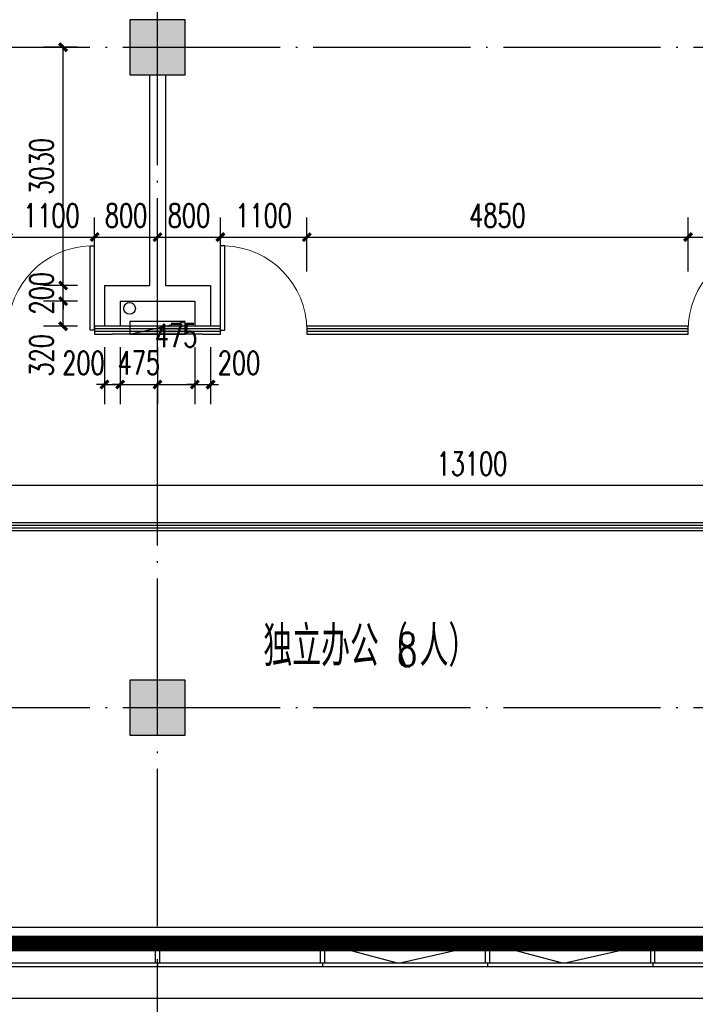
# Model space of a CAD drawing. Extents: x 797781 to 1255204, y 21234 to 1024248.
# Tile 746 of 1056: x 961955 to 970550, y 757256 to 769781. Entities that reach past the tile are written whole.
import ezdxf

# ---------------------------------------------------------------- set-up
doc = ezdxf.new("R2010")
doc.units = 0
doc.header["$LTSCALE"] = 1000
doc.header["$MEASUREMENT"] = 0
doc.linetypes.add('230303生产综合楼-平面图_t8$0$DOTE', pattern=[2.42, 2, -0.2, 0.02, -0.2])
for name, color, linetype in [('230303生产综合楼-平面图_t8$0$3T_WOOD', 21, 'Continuous'), ('230303生产综合楼-平面图_t8$0$COLUMN', 40, 'Continuous'), ('230303生产综合楼-平面图_t8$0$CURTWALL', 4, 'Continuous'), ('230303生产综合楼-平面图_t8$0$DOOR_FIRE', 4, 'Continuous'), ('230303生产综合楼-平面图_t8$0$DOTE', 1, '230303生产综合楼-平面图_t8$0$DOTE'), ('230303生产综合楼-平面图_t8$0$PUB_DIM', 3, 'Continuous'), ('230303生产综合楼-平面图_t8$0$PUB_HATCH', 8, 'Continuous'), ('230303生产综合楼-平面图_t8$0$PUB_TEXT', 7, 'Continuous'), ('230303生产综合楼-平面图_t8$0$WALL', 40, 'Continuous'), ('230303生产综合楼-平面图_t8$0$看线', 115, 'Continuous'), ('CURTWALL', 4, 'Continuous'), ('EQUIP_消火栓', 7, 'Continuous'), ('PUB_DIM', 3, 'Continuous'), ('PUB_HATCH', 8, 'Continuous'), ('VPIPE-消防', 1, 'Continuous')]:
    doc.layers.add(name, color=color, linetype=linetype)
doc.styles.add('230303生产综合楼-平面图_t8$0$_TCH_DIM', font='SIMPLEX', dxfattribs={"bigfont": 'GBCBIG'})
doc.styles.add('230303生产综合楼-平面图_T8$0$_TCH_DIM_T3', font='SIMPLEX', dxfattribs={"width": 0.705882, "bigfont": 'GBCBIG'})
doc.styles.add('_TCH_DIM_T3', font='SIMPLEX', dxfattribs={"width": 0.705882, "bigfont": 'GBCBIG'})
doc.dimstyles.new('230303生产综合楼-平面图_T8$0$_TCH_ARCH&&100', dxfattribs={"dimtxt": 297.5, "dimasz": 100, "dimexe": 250, "dimexo": 300, "dimgap": 126.25, "dimtad": 1, "dimdec": 0, "dimzin": 0, "dimdsep": 46, "dimtxsty": '230303生产综合楼-平面图_T8$0$_TCH_DIM_T3', "dimblk": '230303生产综合楼-平面图_t8$0$_ArchTick', "dimcen": 0.09, "dimclrt": 7, "dimazin": 2, "dimtfac": 1, "dimtdec": 0, "dimtix": 1, "dimtmove": 2, "dimatfit": 3, "dimfxl": 1, "dimtolj": 1, "dimtzin": 0, "dimarcsym": 0})
doc.dimstyles.new('_TCH_ARCH&&100', dxfattribs={"dimtxt": 297.5, "dimasz": 100, "dimexe": 250, "dimexo": 300, "dimgap": 126.25, "dimtad": 1, "dimdec": 0, "dimzin": 0, "dimdsep": 46, "dimtxsty": '_TCH_DIM_T3', "dimblk": 'ARCHTICK', "dimcen": 0.09, "dimclrt": 7, "dimazin": 2, "dimtfac": 1, "dimtdec": 0, "dimtix": 1, "dimtmove": 2, "dimatfit": 3, "dimfxl": 1, "dimtolj": 1, "dimtzin": 0, "dimarcsym": 0})

# ---------------------------------------------------------------- blocks, each defined once
blk = doc.blocks.new('AQ9-10')
at = {"color": 2, "linetype": '230303生产综合楼-平面图_t8$0$DOTE', "ltscale": 2, "const_width": 200}
blk.add_lwpolyline([(1020716, 660200), (1100516, 660199)], dxfattribs=at)
blk = doc.blocks.new('$TwtSys$00000434')
for p, q in [((-0.5, 0.5), (-0.5, -0.5)), ((-0.5, -0.5), (0.5, 0.5)), ((0.5, 0.5), (-0.5, 0.5)), ((0.5, -0.5), (0.5, 0.5)), ((-0.5, -0.5), (0.5, -0.5))]:
    blk.add_line(p, q)
blk.add_solid([(0.5, -0.5), (0.5, 0.5), (-0.5, -0.5)])
blk = doc.blocks.new('230303生产综合楼-平面图_t8$0$10-XHS')
at = {"layer": 'VPIPE-消防'}
blk.add_circle((1091848.2, 561926.8), 75, dxfattribs=at)
at = {"layer": 'EQUIP_消火栓', "xscale": 700, "yscale": 160, "zscale": 700}
blk.add_blockref('$TwtSys$00000434', (1092203.7, 561679.4), dxfattribs=at)
blk = doc.blocks.new('230303生产综合楼-平面图_t8$0$6WLGJ')
at = {"layer": '230303生产综合楼-平面图_t8$0$3T_WOOD'}
for points in [[(1080766, 366737), (1080716, 366737), (1080716, 366987), (1080766, 366987)], [(1082866, 366737), (1082816, 366737), (1082816, 366987), (1082866, 366987)], [(1084966, 366737), (1084916, 366737), (1084916, 366987), (1084966, 366987)], [(1087066, 366737), (1087016, 366737), (1087016, 366987), (1087066, 366987)]]:
    blk.add_lwpolyline(points, close=True, dxfattribs=at)
for points in [[(1080741, 366737), (1080741, 366687)], [(1080741, 366737), (1080741, 366687)], [(1082841, 366737), (1082841, 366687)], [(1084941, 366737), (1084941, 366687)], [(1087041, 366737), (1087041, 366687)]]:
    blk.add_lwpolyline(points, dxfattribs=at)
blk = doc.blocks.new('230303生产综合楼-平面图_t8$0$$DorLib2D$00000001')
for p, q in [((0.45, 0.975), (0.5, 0.975)), ((0.45, 0), (0.45, 0.975)), ((0.5, 0), (0.5, 0.975)), ((0.5, 0), (0.45, 0))]:
    blk.add_line(p, q)
at = {"lineweight": 13}
blk.add_arc((0.475, 0), 0.975, 91.4693, 180, dxfattribs=at)
blk = doc.blocks.new('_ArchTick')
at = {"color": 0, "linetype": 'ByBlock', "const_width": 0.4}
blk.add_lwpolyline([(-0.5, -0.5), (0.5, 0.5)], dxfattribs=at)
blk = doc.blocks.new('*D2600')
at = {"layer": 'Defpoints', "color": 0, "transparency": 16777216}
for p in [(962507, 769431), (962988, 769431), (962988, 766401)]:
    blk.add_point(p, dxfattribs=at)
at = {"layer": 'PUB_DIM', "color": 0, "lineweight": -2, "transparency": 16777216}
for p, q in [((962688, 769431), (962257, 769431)), ((962507, 766401), (962507, 769431)), ((962688, 766401), (962257, 766401))]:
    blk.add_line(p, q, dxfattribs=at)
at = {"layer": 'PUB_DIM', "color": 0, "lineweight": -2, "transparency": 16777216, "xscale": 100, "yscale": 100, "zscale": 100}
for p, rotation in [((962507, 769431), 90), ((962507, 766401), 270)]:
    blk.add_blockref('_ArchTick', p, dxfattribs=dict(at, rotation=rotation))
at = {"layer": 'PUB_DIM', "color": 7, "transparency": 16777216, "insert": (962232, 767916), "char_height": 297.5, "attachment_point": 5, "rotation": 90, "style": '_TCH_DIM_T3'}
blk.add_mtext('\\A1;3030', dxfattribs=at)
blk = doc.blocks.new('*D2601')
at = {"layer": 'Defpoints', "color": 0, "transparency": 16777216}
for p in [(962507, 766401), (962988, 766401), (962988, 766201)]:
    blk.add_point(p, dxfattribs=at)
at = {"layer": 'PUB_DIM', "color": 0, "lineweight": -2, "transparency": 16777216}
for p, q in [((962507, 766401), (962507, 766501)), ((962688, 766401), (962257, 766401)), ((962507, 766201), (962507, 766401)), ((962688, 766201), (962257, 766201)), ((962507, 766201), (962507, 766101))]:
    blk.add_line(p, q, dxfattribs=at)
at = {"layer": 'PUB_DIM', "color": 0, "lineweight": -2, "transparency": 16777216, "xscale": 100, "yscale": 100, "zscale": 100}
for p, rotation in [((962507, 766401), 270), ((962507, 766201), 90)]:
    blk.add_blockref('_ArchTick', p, dxfattribs=dict(at, rotation=rotation))
at = {"layer": 'PUB_DIM', "color": 7, "transparency": 16777216, "insert": (962232, 766301), "char_height": 297.5, "attachment_point": 5, "rotation": 90, "style": '_TCH_DIM_T3'}
blk.add_mtext('\\A1;200', dxfattribs=at)
blk = doc.blocks.new('*D2602')
at = {"layer": 'Defpoints', "color": 0, "transparency": 16777216}
for p in [(962507, 766201), (962988, 766201), (962988, 765881)]:
    blk.add_point(p, dxfattribs=at)
at = {"layer": 'PUB_DIM', "color": 0, "lineweight": -2, "transparency": 16777216}
for p, q in [((962688, 766201), (962257, 766201)), ((962507, 765881), (962507, 766201)), ((962688, 765881), (962257, 765881))]:
    blk.add_line(p, q, dxfattribs=at)
at = {"layer": 'PUB_DIM', "color": 0, "lineweight": -2, "transparency": 16777216, "xscale": 100, "yscale": 100, "zscale": 100}
for p, rotation in [((962507, 766201), 90), ((962507, 765881), 270)]:
    blk.add_blockref('_ArchTick', p, dxfattribs=dict(at, rotation=rotation))
at = {"layer": 'PUB_DIM', "color": 7, "transparency": 16777216, "insert": (962232, 765511), "char_height": 297.5, "attachment_point": 5, "rotation": 90, "style": '_TCH_DIM_T3'}
blk.add_mtext('\\A1;320', dxfattribs=at)
blk = doc.blocks.new('*D2603')
at = {"layer": 'Defpoints', "color": 0, "transparency": 16777216}
for p in [(963033, 765915), (963233, 765915), (963233, 765140)]:
    blk.add_point(p, dxfattribs=at)
at = {"layer": 'PUB_DIM', "color": 0, "lineweight": -2, "transparency": 16777216}
for p, q in [((963033, 765615), (963033, 764890)), ((963233, 765615), (963233, 764890)), ((963033, 765140), (962933, 765140)), ((963033, 765140), (963233, 765140)), ((963233, 765140), (963333, 765140))]:
    blk.add_line(p, q, dxfattribs=at)
at = {"layer": 'PUB_DIM', "color": 0, "lineweight": -2, "transparency": 16777216, "xscale": 100, "yscale": 100, "zscale": 100}
blk.add_blockref('_ArchTick', (963033, 765140), dxfattribs=at)
at = {"layer": 'PUB_DIM', "color": 0, "lineweight": -2, "transparency": 16777216, "xscale": 100, "yscale": 100, "zscale": 100, "rotation": 180}
blk.add_blockref('_ArchTick', (963233, 765140), dxfattribs=at)
at = {"layer": 'PUB_DIM', "color": 7, "transparency": 16777216, "insert": (962766, 765415), "char_height": 297.5, "attachment_point": 5, "style": '_TCH_DIM_T3'}
blk.add_mtext('\\A1;200', dxfattribs=at)
blk = doc.blocks.new('*D2604')
at = {"layer": 'Defpoints', "color": 0, "transparency": 16777216}
for p in [(963233, 765915), (963708, 765915), (963708, 765140)]:
    blk.add_point(p, dxfattribs=at)
at = {"layer": 'PUB_DIM', "color": 0, "lineweight": -2, "transparency": 16777216}
for p, q in [((963233, 765615), (963233, 764890)), ((963708, 765615), (963708, 764890)), ((963233, 765140), (963133, 765140)), ((963233, 765140), (963708, 765140)), ((963708, 765140), (963808, 765140))]:
    blk.add_line(p, q, dxfattribs=at)
at = {"layer": 'PUB_DIM', "color": 0, "lineweight": -2, "transparency": 16777216, "xscale": 100, "yscale": 100, "zscale": 100}
blk.add_blockref('_ArchTick', (963233, 765140), dxfattribs=at)
at = {"layer": 'PUB_DIM', "color": 0, "lineweight": -2, "transparency": 16777216, "xscale": 100, "yscale": 100, "zscale": 100, "rotation": 180}
blk.add_blockref('_ArchTick', (963708, 765140), dxfattribs=at)
at = {"layer": 'PUB_DIM', "color": 7, "transparency": 16777216, "insert": (963471, 765415), "char_height": 297.5, "attachment_point": 5, "style": '_TCH_DIM_T3'}
blk.add_mtext('\\A1;475', dxfattribs=at)
blk = doc.blocks.new('*D2605')
at = {"layer": 'Defpoints', "color": 0, "transparency": 16777216}
for p in [(963708, 765915), (964183, 765915), (964183, 765140)]:
    blk.add_point(p, dxfattribs=at)
at = {"layer": 'PUB_DIM', "color": 0, "lineweight": -2, "transparency": 16777216}
for p, q in [((963708, 765615), (963708, 764890)), ((964183, 765615), (964183, 764890)), ((963708, 765140), (964183, 765140))]:
    blk.add_line(p, q, dxfattribs=at)
at = {"layer": 'PUB_DIM', "color": 0, "lineweight": -2, "transparency": 16777216, "xscale": 100, "yscale": 100, "zscale": 100, "rotation": 180}
blk.add_blockref('_ArchTick', (963708, 765140), dxfattribs=at)
at = {"layer": 'PUB_DIM', "color": 0, "lineweight": -2, "transparency": 16777216, "xscale": 100, "yscale": 100, "zscale": 100}
blk.add_blockref('_ArchTick', (964183, 765140), dxfattribs=at)
at = {"layer": 'PUB_DIM', "color": 7, "transparency": 16777216, "insert": (963945, 765765), "char_height": 297.5, "attachment_point": 5, "style": '_TCH_DIM_T3'}
blk.add_mtext('\\A1;475', dxfattribs=at)
blk = doc.blocks.new('*D2606')
at = {"layer": 'Defpoints', "color": 0, "transparency": 16777216}
for p in [(964183, 765915), (964383, 765915), (964383, 765140)]:
    blk.add_point(p, dxfattribs=at)
at = {"layer": 'PUB_DIM', "color": 0, "lineweight": -2, "transparency": 16777216}
for p, q in [((964183, 765615), (964183, 764890)), ((964383, 765615), (964383, 764890)), ((964183, 765140), (964083, 765140)), ((964183, 765140), (964383, 765140)), ((964383, 765140), (964483, 765140))]:
    blk.add_line(p, q, dxfattribs=at)
at = {"layer": 'PUB_DIM', "color": 0, "lineweight": -2, "transparency": 16777216, "xscale": 100, "yscale": 100, "zscale": 100}
blk.add_blockref('_ArchTick', (964183, 765140), dxfattribs=at)
at = {"layer": 'PUB_DIM', "color": 0, "lineweight": -2, "transparency": 16777216, "xscale": 100, "yscale": 100, "zscale": 100, "rotation": 180}
blk.add_blockref('_ArchTick', (964383, 765140), dxfattribs=at)
at = {"layer": 'PUB_DIM', "color": 7, "transparency": 16777216, "insert": (964745, 765415), "char_height": 297.5, "attachment_point": 5, "style": '_TCH_DIM_T3'}
blk.add_mtext('\\A1;200', dxfattribs=at)
blk = doc.blocks.new('*D2609')
at = {"layer": 'Defpoints', "color": 0, "transparency": 16777216}
for p in [(962908, 767016), (961808, 766276), (962908, 766276)]:
    blk.add_point(p, dxfattribs=at)
at = {"layer": 'PUB_DIM', "color": 0, "lineweight": -2, "transparency": 16777216}
for p, q in [((961808, 766576), (961808, 767266)), ((962908, 766576), (962908, 767266)), ((961808, 767016), (962908, 767016))]:
    blk.add_line(p, q, dxfattribs=at)
at = {"layer": 'PUB_DIM', "color": 0, "lineweight": -2, "transparency": 16777216, "xscale": 100, "yscale": 100, "zscale": 100, "rotation": 180}
blk.add_blockref('_ArchTick', (961808, 767016), dxfattribs=at)
at = {"layer": 'PUB_DIM', "color": 0, "lineweight": -2, "transparency": 16777216, "xscale": 100, "yscale": 100, "zscale": 100}
blk.add_blockref('_ArchTick', (962908, 767016), dxfattribs=at)
at = {"layer": 'PUB_DIM', "color": 7, "transparency": 16777216, "insert": (962358, 767291), "char_height": 297.5, "attachment_point": 5, "style": '_TCH_DIM_T3'}
blk.add_mtext('\\A1;1100', dxfattribs=at)
blk = doc.blocks.new('*D2610')
at = {"layer": 'Defpoints', "color": 0, "transparency": 16777216}
for p in [(963708, 767016), (962908, 766276), (963708, 766276)]:
    blk.add_point(p, dxfattribs=at)
at = {"layer": 'PUB_DIM', "color": 0, "lineweight": -2, "transparency": 16777216}
for p, q in [((962908, 766576), (962908, 767266)), ((963708, 766576), (963708, 767266)), ((962908, 767016), (963708, 767016))]:
    blk.add_line(p, q, dxfattribs=at)
at = {"layer": 'PUB_DIM', "color": 0, "lineweight": -2, "transparency": 16777216, "xscale": 100, "yscale": 100, "zscale": 100, "rotation": 180}
blk.add_blockref('_ArchTick', (962908, 767016), dxfattribs=at)
at = {"layer": 'PUB_DIM', "color": 0, "lineweight": -2, "transparency": 16777216, "xscale": 100, "yscale": 100, "zscale": 100}
blk.add_blockref('_ArchTick', (963708, 767016), dxfattribs=at)
at = {"layer": 'PUB_DIM', "color": 7, "transparency": 16777216, "insert": (963308, 767291), "char_height": 297.5, "attachment_point": 5, "style": '_TCH_DIM_T3'}
blk.add_mtext('\\A1;800', dxfattribs=at)
blk = doc.blocks.new('*D2611')
at = {"layer": 'Defpoints', "color": 0, "transparency": 16777216}
for p in [(964508, 767016), (963708, 766276), (964508, 766276)]:
    blk.add_point(p, dxfattribs=at)
at = {"layer": 'PUB_DIM', "color": 0, "lineweight": -2, "transparency": 16777216}
for p, q in [((963708, 766576), (963708, 767266)), ((964508, 766576), (964508, 767266)), ((963708, 767016), (964508, 767016))]:
    blk.add_line(p, q, dxfattribs=at)
at = {"layer": 'PUB_DIM', "color": 0, "lineweight": -2, "transparency": 16777216, "xscale": 100, "yscale": 100, "zscale": 100, "rotation": 180}
blk.add_blockref('_ArchTick', (963708, 767016), dxfattribs=at)
at = {"layer": 'PUB_DIM', "color": 0, "lineweight": -2, "transparency": 16777216, "xscale": 100, "yscale": 100, "zscale": 100}
blk.add_blockref('_ArchTick', (964508, 767016), dxfattribs=at)
at = {"layer": 'PUB_DIM', "color": 7, "transparency": 16777216, "insert": (964108, 767291), "char_height": 297.5, "attachment_point": 5, "style": '_TCH_DIM_T3'}
blk.add_mtext('\\A1;800', dxfattribs=at)
blk = doc.blocks.new('*D2612')
at = {"layer": 'Defpoints', "color": 0, "transparency": 16777216}
for p in [(965608, 767016), (964508, 766276), (965608, 766276)]:
    blk.add_point(p, dxfattribs=at)
at = {"layer": 'PUB_DIM', "color": 0, "lineweight": -2, "transparency": 16777216}
for p, q in [((964508, 766576), (964508, 767266)), ((965608, 766576), (965608, 767266)), ((964508, 767016), (965608, 767016))]:
    blk.add_line(p, q, dxfattribs=at)
at = {"layer": 'PUB_DIM', "color": 0, "lineweight": -2, "transparency": 16777216, "xscale": 100, "yscale": 100, "zscale": 100, "rotation": 180}
blk.add_blockref('_ArchTick', (964508, 767016), dxfattribs=at)
at = {"layer": 'PUB_DIM', "color": 0, "lineweight": -2, "transparency": 16777216, "xscale": 100, "yscale": 100, "zscale": 100}
blk.add_blockref('_ArchTick', (965608, 767016), dxfattribs=at)
at = {"layer": 'PUB_DIM', "color": 7, "transparency": 16777216, "insert": (965058, 767291), "char_height": 297.5, "attachment_point": 5, "style": '_TCH_DIM_T3'}
blk.add_mtext('\\A1;1100', dxfattribs=at)
blk = doc.blocks.new('*D2613')
at = {"layer": 'Defpoints', "color": 0, "transparency": 16777216}
for p in [(970458, 767016), (965608, 766276), (970458, 766276)]:
    blk.add_point(p, dxfattribs=at)
at = {"layer": 'PUB_DIM', "color": 0, "lineweight": -2, "transparency": 16777216}
for p, q in [((965608, 766576), (965608, 767266)), ((970458, 766576), (970458, 767266)), ((965608, 767016), (970458, 767016))]:
    blk.add_line(p, q, dxfattribs=at)
at = {"layer": 'PUB_DIM', "color": 0, "lineweight": -2, "transparency": 16777216, "xscale": 100, "yscale": 100, "zscale": 100, "rotation": 180}
blk.add_blockref('_ArchTick', (965608, 767016), dxfattribs=at)
at = {"layer": 'PUB_DIM', "color": 0, "lineweight": -2, "transparency": 16777216, "xscale": 100, "yscale": 100, "zscale": 100}
blk.add_blockref('_ArchTick', (970458, 767016), dxfattribs=at)
at = {"layer": 'PUB_DIM', "color": 7, "transparency": 16777216, "insert": (968033, 767291), "char_height": 297.5, "attachment_point": 5, "style": '_TCH_DIM_T3'}
blk.add_mtext('\\A1;4850', dxfattribs=at)
blk = doc.blocks.new('*D2614')
at = {"layer": 'Defpoints', "color": 0, "transparency": 16777216}
for p in [(971558, 767016), (970458, 766276), (971558, 766276)]:
    blk.add_point(p, dxfattribs=at)
at = {"layer": 'PUB_DIM', "color": 0, "lineweight": -2, "transparency": 16777216}
for p, q in [((970458, 766576), (970458, 767266)), ((971558, 766576), (971558, 767266)), ((970458, 767016), (971558, 767016))]:
    blk.add_line(p, q, dxfattribs=at)
at = {"layer": 'PUB_DIM', "color": 0, "lineweight": -2, "transparency": 16777216, "xscale": 100, "yscale": 100, "zscale": 100, "rotation": 180}
blk.add_blockref('_ArchTick', (970458, 767016), dxfattribs=at)
at = {"layer": 'PUB_DIM', "color": 0, "lineweight": -2, "transparency": 16777216, "xscale": 100, "yscale": 100, "zscale": 100}
blk.add_blockref('_ArchTick', (971558, 767016), dxfattribs=at)
at = {"layer": 'PUB_DIM', "color": 7, "transparency": 16777216, "insert": (971008, 767291), "char_height": 297.5, "attachment_point": 5, "style": '_TCH_DIM_T3'}
blk.add_mtext('\\A1;1100', dxfattribs=at)
blk = doc.blocks.new('230303生产综合楼-平面图_t8$0$_ArchTick')
at = {"color": 0, "linetype": 'ByBlock', "const_width": 0.3}
blk.add_lwpolyline([(-0.5, -0.5), (0.5, 0.5)], dxfattribs=at)
blk = doc.blocks.new('*D4641')
at = {"layer": '230303生产综合楼-平面图_t8$0$PUB_DIM', "color": 0, "lineweight": -2, "transparency": 16777216}
for p, q in [((961158, 763504), (961158, 764108)), ((974258, 763504), (974258, 764108)), ((961158, 763858), (974258, 763858))]:
    blk.add_line(p, q, dxfattribs=at)
at = {"layer": 'Defpoints', "color": 0, "transparency": 16777216}
for p in [(974258, 763858), (961158, 763204), (974258, 763204)]:
    blk.add_point(p, dxfattribs=at)
at = {"layer": '230303生产综合楼-平面图_t8$0$PUB_DIM', "color": 0, "lineweight": -2, "transparency": 16777216, "xscale": 100, "yscale": 100, "zscale": 100, "rotation": 180}
blk.add_blockref('230303生产综合楼-平面图_t8$0$_ArchTick', (961158, 763858), dxfattribs=at)
at = {"layer": '230303生产综合楼-平面图_t8$0$PUB_DIM', "color": 0, "lineweight": -2, "transparency": 16777216, "xscale": 100, "yscale": 100, "zscale": 100}
blk.add_blockref('230303生产综合楼-平面图_t8$0$_ArchTick', (974258, 763858), dxfattribs=at)
at = {"layer": '230303生产综合楼-平面图_t8$0$PUB_DIM', "color": 7, "transparency": 16777216, "insert": (967708, 764133), "char_height": 297.5, "attachment_point": 5, "style": '230303生产综合楼-平面图_T8$0$_TCH_DIM_T3'}
blk.add_mtext('\\A1;13100', dxfattribs=at)
blk = doc.blocks.new('_FZH')
blk.add_lwpolyline([(-0.5, -0.5), (0.5, -0.5), (0.5, 0.5), (-0.5, 0.5)], close=True)
at = {"layer": 'PUB_HATCH'}
blk.add_solid([(-0.5, -0.5), (0.5, -0.5), (-0.5, 0.5), (0.5, 0.5)], dxfattribs=at)

msp = doc.modelspace()

# ---------------------------------------------------------------- linework, layer by layer
at = {"layer": '230303生产综合楼-平面图_t8$0$CURTWALL'}
for points in [[(895858, 781131.3), (963708, 781131.3), (989558, 778451.4), (989558, 757731.3), (895858, 757731.3)], [(895908, 781081.3), (963705.4, 781081.3), (989508, 778406.3), (989508, 757781.3), (895908, 757781.3)], [(896158, 780831.3), (963692.5, 780831.3), (989258, 778180.9), (989258, 758031.3), (896158, 758031.3)]]:
    msp.add_lwpolyline(points, close=True, dxfattribs=at)
for points in [[(965833, 758031.3), (966774.8, 757781.3), (967883, 758031.3)], [(967933, 758031.3), (968874.8, 757781.3), (969983, 758031.3)]]:
    msp.add_lwpolyline(points, dxfattribs=at)
at = {"layer": '230303生产综合楼-平面图_t8$0$DOTE'}
for p, q in [((963708, 755831.3), (963708, 783831.3)), ((895508, 769431.3), (989908, 769431.3)), ((895508, 761031.3), (989908, 761031.3))]:
    msp.add_line(p, q, dxfattribs=at)
at = {"layer": '230303生产综合楼-平面图_t8$0$PUB_HATCH', "color": 8}
msp.add_lwpolyline([(989058, 764831.3), (989058, 758231.3), (896358, 758231.3), (896358, 764331.3)], dxfattribs=at)
at = {"layer": '230303生产综合楼-平面图_t8$0$WALL'}
for p, q in [((963608, 769081.3), (963608, 766401)), ((963808, 769081.3), (963808, 766401)), ((963033.1, 766401), (963033.1, 765881)), ((963033.1, 766401), (963608, 766401)), ((963808, 766401), (964382.9, 766401)), ((964382.9, 766401), (964382.9, 765881)), ((963233.1, 766201), (963233.1, 765881)), ((963233.1, 766201), (963708, 766201)), ((963708, 766201), (964182.9, 766201)), ((964182.9, 766201), (964182.9, 765881))]:
    msp.add_line(p, q, dxfattribs=at)
at = {"layer": '230303生产综合楼-平面图_t8$0$看线'}
msp.add_lwpolyline([(895458, 781531.3), (964094.7, 781531.3), (989958, 778811.6), (989958, 757331.3), (895458, 757331.3)], close=True, dxfattribs=at)
at = {"layer": 'CURTWALL'}
for p, q in [((963133.1, 765881), (962908.1, 765881)), ((962908.1, 765881), (962908.1, 765781)), ((963133.1, 765847.6), (962908.1, 765847.6)), ((963133.1, 765814.3), (962908.1, 765814.3)), ((964282.9, 765881), (963133.1, 765881)), ((964282.9, 765847.6), (963133.1, 765847.6)), ((964282.9, 765814.3), (963133.1, 765814.3)), ((964507.9, 765881), (964282.9, 765881)), ((964507.9, 765847.6), (964282.9, 765847.6)), ((964507.9, 765814.3), (964282.9, 765814.3)), ((964507.9, 765781), (964507.9, 765881)), ((970457.8, 765881), (965607.9, 765881)), ((965607.9, 765881), (965607.9, 765781)), ((970457.8, 765847.6), (965607.9, 765847.6)), ((970457.8, 765814.3), (965607.9, 765814.3)), ((970457.8, 765781), (970457.8, 765881)), ((962908.1, 765781), (963133.1, 765781)), ((964282.9, 765781), (963133.1, 765781)), ((964282.9, 765781), (964507.9, 765781)), ((965607.9, 765781), (970457.8, 765781)), ((971978, 763381.3), (961158, 763381.3)), ((971978, 763348), (961158, 763348)), ((971978, 763314.7), (961158, 763314.7)), ((961158, 763281.3), (971978, 763281.3))]:
    msp.add_line(p, q, dxfattribs=at)

# ---------------------------------------------------------------- block references
for name, p in [('AQ9-10', (-117908.2, 97831.4)), ('230303生产综合楼-平面图_t8$0$6WLGJ', (-117033.3, 391044.5)), ('230303生产综合楼-平面图_t8$0$10-XHS', (-128495.7, 204181.5))]:
    msp.add_blockref(name, p)
at = {"layer": '230303生产综合楼-平面图_t8$0$COLUMN', "xscale": 700, "yscale": 700, "zscale": 700}
for p in [(963708, 769431.3), (963708, 761031.3)]:
    msp.add_blockref('_FZH', p, dxfattribs=at)
at = {"layer": '230303生产综合楼-平面图_t8$0$DOOR_FIRE', "yscale": -1100, "zscale": 100, "rotation": 180}
for p, xscale in [((962358.1, 765831), -1100), ((965057.9, 765831), 1100), ((971007.8, 765831), -1100)]:
    msp.add_blockref('230303生产综合楼-平面图_t8$0$$DorLib2D$00000001', p, dxfattribs=dict(at, xscale=xscale))

# ---------------------------------------------------------------- texts
at = {"layer": '230303生产综合楼-平面图_t8$0$PUB_TEXT', "style": '230303生产综合楼-平面图_t8$0$_TCH_DIM'}
for s, p in [('独立办公（', (965054, 761557)), ('人）', (967041.9, 761557))]:
    msp.add_text(s, height=510.64, dxfattribs=at).set_placement(p)
at = {"layer": '230303生产综合楼-平面图_t8$0$PUB_TEXT', "style": '230303生产综合楼-平面图_t8$0$_TCH_DIM', "width": 0.705882}
msp.add_text('8', height=425, dxfattribs=at).set_placement((966756.2, 761557))

# ---------------------------------------------------------------- dimensions: what is measured, and where the dimension line sits
at = {"layer": '230303生产综合楼-平面图_t8$0$PUB_DIM'}
dim = msp.add_aligned_dim(p1=(961158, 763203.9), p2=(974258, 763203.9), distance=654.5, dimstyle='230303生产综合楼-平面图_T8$0$_TCH_ARCH&&100', dxfattribs=at)
dim.commit()
dim.dimension.update_dxf_attribs({"geometry": '*D4641', "text_midpoint": (967708, 764133.4)})
at = {"layer": 'PUB_DIM'}
for p1, p2, distance, picture, middle in [((962987.8, 766401), (962987.8, 769431.3), 480.6, '*D2600', (962232.2, 767916.1)), ((961808.1, 766276), (962908.1, 766276), 740.2, '*D2609', (962358.1, 767291.2)), ((962908.1, 766276), (963708, 766276), 740.2, '*D2610', (963308.1, 767291.2)), ((963708, 766276), (964507.9, 766276), 740.2, '*D2611', (964107.9, 767291.2)), ((964507.9, 766276), (965607.9, 766276), 740.2, '*D2612', (965057.9, 767291.2)), ((965607.9, 766276), (970457.8, 766276), 740.2, '*D2613', (968032.9, 767291.2)), ((970457.8, 766276), (971557.8, 766276), 740.2, '*D2614', (971007.8, 767291.2)), ((962987.8, 766201), (962987.8, 766401), 480.6, '*D2601', (962232.2, 766301)), ((963233.1, 765914.7), (963708, 765914.7), -774.5, '*D2604', (963470.6, 765415.2))]:
    dim = msp.add_aligned_dim(p1=p1, p2=p2, distance=distance, dimstyle='_TCH_ARCH&&100', dxfattribs=at)
    dim.commit()
    dim.dimension.update_dxf_attribs({"geometry": picture, "text_midpoint": middle})
for base, p1, p2, angle, picture, middle in [((962507.2, 766201), (962987.8, 765881), (962987.8, 766201), 90, '*D2602', (962232.2, 765511)), ((964182.9, 765140.2), (963708, 765914.7), (964182.9, 765914.7), 0, '*D2605', (963945.4, 765765.2)), ((963233.1, 765140.2), (963033.1, 765914.7), (963233.1, 765914.7), 0, '*D2603', (962765.6, 765415.2)), ((964382.9, 765140.2), (964182.9, 765914.7), (964382.9, 765914.7), 0, '*D2606', (964744.9, 765415.2))]:
    dim = msp.add_linear_dim(base=base, p1=p1, p2=p2, angle=angle, dimstyle='_TCH_ARCH&&100', dxfattribs=at)
    dim.commit()
    dim.dimension.update_dxf_attribs({"geometry": picture, "text_midpoint": middle, "dimtype": 161})

doc.saveas('drawing.dxf')
